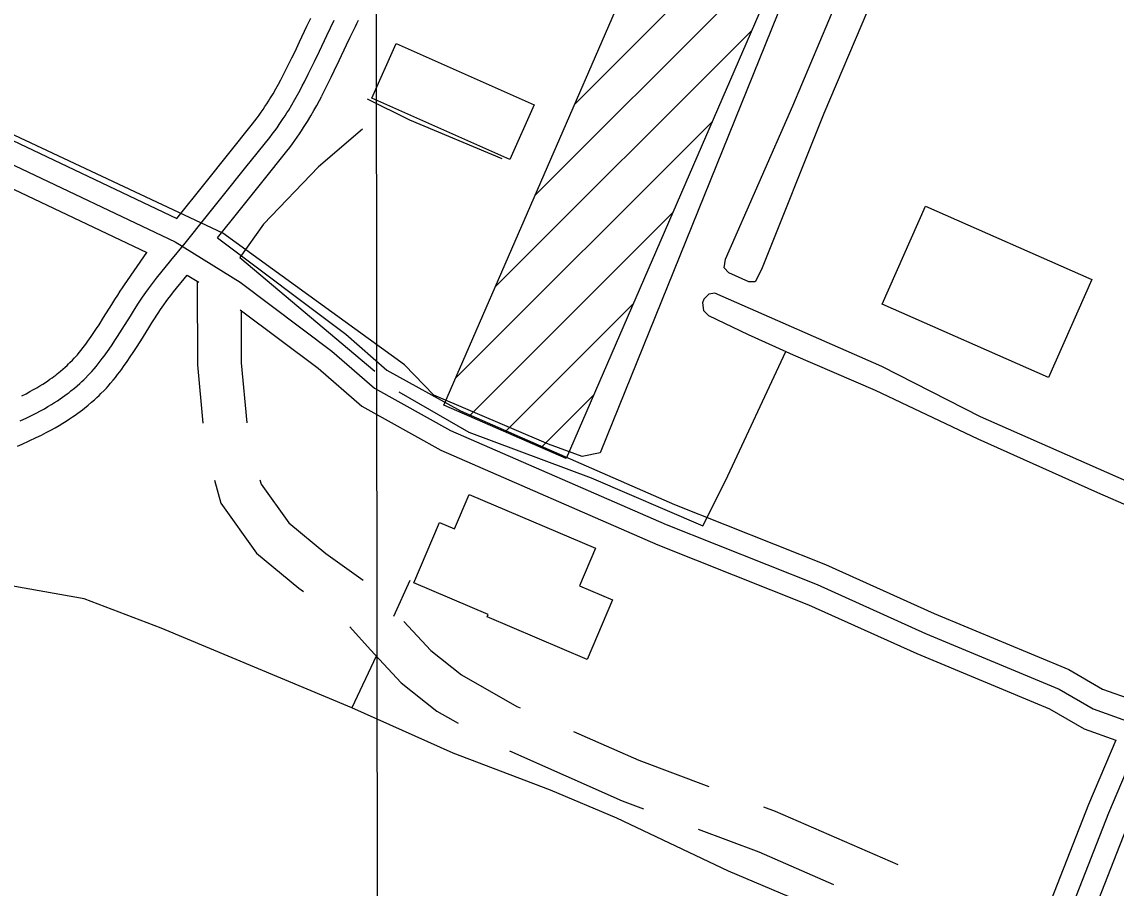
# Model space of a CAD drawing. Extents: x 3297735 to 3335592, y 670436 to 695807.
# Drawn here: x 3312120 to 3312870, y 688848 to 689442 of the extents above; entities that cross this region are included whole.
import ezdxf

# ---------------------------------------------------------------- set-up
doc = ezdxf.new("R2010")
doc.units = 0
for name, color, linetype in [('V-BLDG-OTLN', 7, 'Continuous'), ('V-GRID-MAJR', 7, 'Continuous'), ('V-ROAD-CNTR', 7, 'Continuous'), ('V-SITE-OTLN', 7, 'Continuous'), ('V-TOPO-SHOR', 7, 'Continuous')]:
    doc.layers.add(name, color=color, linetype=linetype)

msp = doc.modelspace()

# ---------------------------------------------------------------- linework, layer by layer
at = {"layer": 'V-BLDG-OTLN'}
for p, q in [((3312498.82, 689385.36), (3312649.91, 689536.46)), ((3312471.63, 689322.82), (3312646.78, 689497.97)), ((3312444.44, 689260.28), (3312619.81, 689435.64)), ((3312417.25, 689197.73), (3312592.84, 689373.32)), ((3312426.5, 689171.62), (3312565.86, 689310.99)), ((3312451.14, 689160.91), (3312538.89, 689248.67)), ((3312475.79, 689150.21), (3312511.92, 689186.34))]:
    msp.add_line(p, q, dxfattribs=at)
msp.add_lwpolyline([(3312661.3, 689531.53), (3312493.04, 689142.71), (3312409.17, 689179.15), (3312537.52, 689474.41)], dxfattribs=at)
for points in [[(3312376.55, 689427.06), (3312471.06, 689384.93), (3312454.37, 689347.48), (3312359.86, 689389.61)], [(3312738.98, 689315.51), (3312852.86, 689265.34), (3312823.29, 689198.23), (3312709.42, 689248.4)], [(3312426.46, 689117.95), (3312513.07, 689081.17), (3312502.11, 689055.36), (3312524.74, 689045.75), (3312507.45, 689005.03), (3312438.79, 689034.18), (3312439.49, 689035.82), (3312388.64, 689057.41), (3312406.24, 689098.87), (3312416.5, 689094.51)]]:
    msp.add_lwpolyline(points, close=True, dxfattribs=at)
at = {"layer": 'V-GRID-MAJR'}
msp.add_lwpolyline([(3312375.12, 675822.66), (3312373.9, 677215.55), (3312371.7, 679737.21), (3312369.11, 682705.7), (3312367.8, 684205.74), (3312365.86, 686440.09), (3312363.43, 689216.57), (3312360.28, 692823.15), (3312359.25, 694007.22)], dxfattribs=at)
at = {"layer": 'V-ROAD-CNTR'}
for points in [[(3311121.69, 689979.42), (3311327.59, 689897.05), (3311506.82, 689825.22), (3311544.6, 689793.37), (3311580.92, 689735.37), (3311613.07, 689683.75), (3311649.22, 689627.58), (3311698.36, 689575.9), (3311729.87, 689545.44), (3311772.03, 689517.26), (3311811.11, 689494.01), (3311865.04, 689476.04), (3311890.66, 689461.57), (3311953.03, 689429.62), (3311986.92, 689387.76), (3312205.83, 689283.77)], [(3311587.2, 689781.88), (3311606.36, 689751.26), (3311638.41, 689699.8), (3311672.91, 689646.2), (3311719.67, 689597.03), (3311748.79, 689568.89), (3311788.05, 689542.64), (3311823.67, 689521.45), (3311877.28, 689503.58), (3311904.88, 689487.99), (3311972.35, 689453.43), (3312005.95, 689411.94), (3312226.49, 689307.17)], [(3312299, 689404.79), (3312300.4, 689407.5), (3312302.98, 689412.61), (3312305.19, 689417.12), (3312307.1, 689421.09), (3312310.46, 689428.16), (3312315.5, 689438.84), (3312318.07, 689444.23)], [(3312312.32, 689397.9), (3312313.76, 689400.68), (3312316.41, 689405.93), (3312318.68, 689410.56), (3312320.63, 689414.61), (3312324.02, 689421.74), (3312329.05, 689432.41), (3312331.59, 689437.73), (3312334.15, 689443.01)], [(3312325.65, 689391.01), (3312327.12, 689393.86), (3312329.84, 689399.25), (3312332.16, 689403.99), (3312334.16, 689408.14), (3312337.57, 689415.32), (3312342.61, 689425.98), (3312345.11, 689431.22), (3312347.63, 689436.42), (3312348.68, 689438.55), (3312349.74, 689440.7), (3312350.79, 689442.85)], [(3311996.44, 689399.85), (3312225.31, 689291.13), (3312269.75, 689263.37), (3312332.58, 689216.14), (3312361.65, 689190.8), (3312413.87, 689161.89), (3312561.41, 689097.35), (3312664.76, 689056.29), (3312738.97, 689022.81), (3312830.54, 688984.6), (3312853.86, 688971.09), (3312882.9, 688960.79)], [(3312119.08, 689168.37), (3312123.64, 689170.51), (3312127, 689172.15), (3312130.12, 689173.74), (3312133.02, 689175.29), (3312135.71, 689176.79), (3312138.2, 689178.24), (3312140.52, 689179.63), (3312142.66, 689180.98), (3312144.65, 689182.27), (3312146.5, 689183.51), (3312148.21, 689184.7), (3312149.8, 689185.83), (3312151.27, 689186.92), (3312152.64, 689187.95), (3312153.9, 689188.94), (3312156.25, 689190.83), (3312158.26, 689192.54), (3312159.99, 689194.06), (3312161.47, 689195.43), (3312162.76, 689196.65), (3312163.86, 689197.73), (3312165.77, 689199.66), (3312167.16, 689201.14), (3312168.19, 689202.28), (3312169.71, 689204.01), (3312171.19, 689205.77), (3312172.64, 689207.58), (3312174.03, 689209.35), (3312175.34, 689211.07), (3312176.59, 689212.76), (3312177.78, 689214.4), (3312180.05, 689217.61), (3312182.12, 689220.65), (3312184.02, 689223.52), (3312185.77, 689226.22), (3312189.01, 689231.31), (3312194.6, 689240.24), (3312196.7, 689243.58), (3312198.55, 689246.49), (3312200.19, 689249.02), (3312201.65, 689251.23), (3312202.93, 689253.14), (3312205.23, 689256.47), (3312206.98, 689258.94), (3312208.33, 689260.77), (3312210.39, 689263.49), (3312212.51, 689266.18), (3312222.29, 689278.2), (3312232.06, 689290.23), (3312246.61, 689308.27), (3312257.48, 689321.81), (3312273.76, 689342.16), (3312290.01, 689362.57), (3312291.78, 689364.84), (3312293.45, 689367.05), (3312295.03, 689369.23), (3312296.53, 689371.36), (3312297.95, 689373.44), (3312299.31, 689375.47), (3312300.59, 689377.46), (3312301.82, 689379.4), (3312302.99, 689381.29), (3312305.2, 689384.99), (3312307.22, 689388.5), (3312309.06, 689391.81), (3312310.76, 689394.94), (3312312.32, 689397.9)], [(3312226.49, 689307.17), (3312245.78, 689331.19), (3312262.04, 689351.52), (3312278.23, 689371.86), (3312279.87, 689373.96), (3312281.39, 689375.97), (3312282.83, 689377.96), (3312284.21, 689379.91), (3312285.52, 689381.83), (3312286.77, 689383.71), (3312287.96, 689385.55), (3312289.1, 689387.35), (3312290.17, 689389.08), (3312292.26, 689392.59), (3312294.17, 689395.89), (3312295.92, 689399.03), (3312297.53, 689402.02), (3312299.06, 689404.9)], [(3312254.23, 689293.8), (3312269.19, 689312.43), (3312285.49, 689332.81), (3312301.79, 689353.29), (3312303.68, 689355.71), (3312305.51, 689358.13), (3312307.22, 689360.5), (3312308.85, 689362.8), (3312310.39, 689365.05), (3312311.85, 689367.24), (3312313.23, 689369.38), (3312314.54, 689371.45), (3312315.81, 689373.5), (3312318.13, 689377.4), (3312320.27, 689381.1), (3312322.21, 689384.59), (3312323.99, 689387.87), (3312325.58, 689390.89)], [(3312683.2, 688458.08), (3312787.76, 688703.9), (3312864.56, 688899.97), (3312928.55, 689051.31), (3313053.25, 689328.93)], [(3313066.93, 689322.78), (3312942.3, 689045.31), (3312878.45, 688894.32), (3312801.65, 688698.23), (3312697, 688452.2)], [(3312254.23, 689293.8), (3312342.02, 689227.8), (3312370.31, 689203.15), (3312420.52, 689175.36), (3312567.18, 689111.2), (3312670.61, 689070.11), (3312744.94, 689036.58), (3312837.22, 688998.07), (3312860.18, 688984.77), (3312881.01, 688977.38)], [(3312120.3, 689185.57), (3312123.17, 689187.04), (3312125.84, 689188.46), (3312128.29, 689189.83), (3312130.56, 689191.15), (3312132.66, 689192.41), (3312134.6, 689193.63), (3312136.39, 689194.79), (3312138.04, 689195.9), (3312139.57, 689196.96), (3312140.98, 689197.97), (3312142.29, 689198.93), (3312143.5, 689199.85), (3312144.58, 689200.69), (3312146.68, 689202.39), (3312148.44, 689203.88), (3312149.95, 689205.21), (3312151.24, 689206.4), (3312152.35, 689207.45), (3312153.27, 689208.35), (3312154.96, 689210.06), (3312156.15, 689211.33), (3312157, 689212.26), (3312158.31, 689213.77), (3312159.6, 689215.3), (3312160.9, 689216.91), (3312162.15, 689218.51), (3312163.35, 689220.09), (3312164.5, 689221.64), (3312165.58, 689223.13), (3312167.72, 689226.16), (3312169.67, 689229.02), (3312171.48, 689231.75), (3312173.15, 689234.33), (3312176.32, 689239.31), (3312181.89, 689248.22), (3312184.03, 689251.61), (3312185.94, 689254.6), (3312187.64, 689257.23), (3312189.16, 689259.53), (3312190.53, 689261.58), (3312205.83, 689283.77)], [(3312117.42, 689151.18), (3312120.62, 689152.6), (3312125.36, 689154.75), (3312130.12, 689156.98), (3312133.71, 689158.73), (3312137.07, 689160.45), (3312140.2, 689162.12), (3312143.13, 689163.75), (3312145.84, 689165.33), (3312148.37, 689166.85), (3312150.73, 689168.33), (3312152.92, 689169.75), (3312154.95, 689171.12), (3312156.85, 689172.43), (3312158.61, 689173.69), (3312160.25, 689174.9), (3312161.77, 689176.05), (3312163.23, 689177.18), (3312165.81, 689179.28), (3312168.07, 689181.19), (3312170.03, 689182.92), (3312171.71, 689184.46), (3312173.16, 689185.84), (3312174.46, 689187.11), (3312176.57, 689189.26), (3312178.17, 689190.96), (3312179.38, 689192.29), (3312181.1, 689194.25), (3312182.78, 689196.25), (3312184.39, 689198.25), (3312185.9, 689200.18), (3312187.33, 689202.06), (3312188.68, 689203.88), (3312189.98, 689205.67), (3312192.38, 689209.07), (3312194.57, 689212.28), (3312196.56, 689215.29), (3312198.39, 689218.11), (3312201.7, 689223.31), (3312207.3, 689232.27), (3312209.37, 689235.55), (3312211.17, 689238.38), (3312212.75, 689240.82), (3312214.14, 689242.92), (3312215.34, 689244.71), (3312217.51, 689247.86), (3312219.14, 689250.15), (3312220.36, 689251.81), (3312222.25, 689254.31), (3312224.21, 689256.79), (3312233.56, 689268.29)], [(3312233.56, 689268.29), (3312241.42, 689263.38)], [(3312240.37, 689263.75), (3312240.48, 689206.73), (3312244.14, 689166.95)], [(3312269.87, 689244.51), (3312323.13, 689204.48), (3312352.99, 689178.45), (3312407.22, 689148.43), (3312555.63, 689083.51), (3312658.9, 689042.48), (3312732.99, 689009.05), (3312823.87, 688971.13), (3312847.54, 688957.42), (3312869.3, 688949.7)], [(3312270.41, 689244.1), (3312270.48, 689208.14), (3312274.26, 689167.02)], [(3312252.3, 689127.92), (3312256.48, 689112.14), (3312280.96, 689077.92), (3312310.05, 689053.83), (3312313.17, 689051.61)], [(3312283.27, 689128.13), (3312284.07, 689125.14), (3312303.1, 689098.54), (3312328.36, 689077.62), (3312353.91, 689059.38)], [(3312381.84, 689030.98), (3312400.31, 689011.19), (3312421.35, 688994.57), (3312459.29, 688972.84), (3312461.48, 688971.88)], [(3312344.82, 689027.36), (3312358.95, 689011.53), (3312379.94, 688989.06), (3312404.51, 688969.64), (3312419.01, 688961.34)], [(3312498.05, 688955.69), (3312542.75, 688935.91), (3312590.64, 688918.03)], [(3312869.3, 688949.7), (3312850.67, 688905.63), (3312816.43, 688818.24)], [(3312454.15, 688942.31), (3312531.42, 688908.12), (3312545.94, 688902.7)], [(3312628.12, 688904.05), (3312636.18, 688901.04), (3312719.95, 688864.48)], [(3312583.42, 688888.71), (3312624.93, 688873.22), (3312675.97, 688850.94)]]:
    msp.add_lwpolyline(points, dxfattribs=at)
at = {"layer": 'V-SITE-OTLN'}
msp.add_lwpolyline([(3312671.26, 689530.25), (3312516.34, 689146.53), (3312504.04, 689143.96), (3312480.98, 689152.44), (3312402.36, 689186.17), (3312382.18, 689206.88), (3312257.96, 689297.09), (3312024.93, 689406.43), (3311854.55, 689510.87), (3311774.78, 689560.98), (3311714.11, 689612.2), (3311672.46, 689659.08), (3311634.02, 689742.72), (3311602.02, 689797.66), (3311572.43, 689828.03), (3311342.33, 689952.33), (3311535.71, 690253.78), (3312016.72, 690033.53), (3312217.45, 689966.44), (3312470.96, 689850.44), (3312474.75, 689827.22), (3312431.9, 689676.48), (3312674.32, 689556.11), (3312683.75, 689547.81)], close=True, dxfattribs=at)
at = {"layer": 'V-TOPO-SHOR'}
for p, q in [((3312385.88, 689059.07), (3312374.79, 689034.39)), ((3312362.86, 689007.23), (3312346.25, 688971.79))]:
    msp.add_line(p, q, dxfattribs=at)
for points in [[(3312699.18, 689449.26), (3312669.3, 689378.94), (3312626.64, 689272.11), (3312622.27, 689263.65), (3312618.01, 689263.7), (3312604.46, 689269.84), (3312601.1, 689273.29), (3312602.03, 689279.24), (3312648.08, 689384.33), (3312697.5, 689501.42)], [(3312449.21, 689347.9), (3312385.86, 689374.38), (3312357.05, 689388.82)], [(3312353.48, 689368.18), (3312323.52, 689342.45), (3312285.85, 689303.13), (3312269.63, 689280.34), (3312362.08, 689202.55)], [(3312925.83, 689089.35), (3312929.57, 689087.72), (3312935.85, 689094.96), (3312935.05, 689099.23), (3312876.64, 689127.25), (3312776.69, 689171.14), (3312709.09, 689205.59), (3312594.86, 689255.95), (3312590.59, 689255.15), (3312587.14, 689251.79), (3312586.25, 689249.24), (3312587.04, 689244.12), (3312590.4, 689240.67), (3312617.49, 689227.54), (3312643.36, 689215.93)], [(3312378.45, 689188.27), (3312426.43, 689160.64), (3312510.07, 689129.48), (3312586.61, 689096.64), (3312602.05, 689127.4), (3312643.36, 689215.93)], [(3312643.36, 689215.93), (3312648.45, 689213.64), (3312704.62, 689189.46), (3312774.89, 689156.18), (3312856.73, 689119.34), (3312925.83, 689089.35)], [(3312346.25, 688971.79), (3312215.58, 689026.39), (3312162.94, 689046.47), (3312115.44, 689055.02), (3312104.86, 689055.16), (3312096.82, 689047.33), (3312087.72, 689025.41), (3312066.85, 688963.91)], [(3312813.31, 688772.15), (3312765.38, 688792.65), (3312709.25, 688815.42), (3312604.02, 688859.99), (3312527.78, 688896.25), (3312482.18, 688915.36), (3312415.5, 688940.91), (3312346.25, 688971.79)]]:
    msp.add_lwpolyline(points, dxfattribs=at)

doc.saveas('drawing.dxf')
